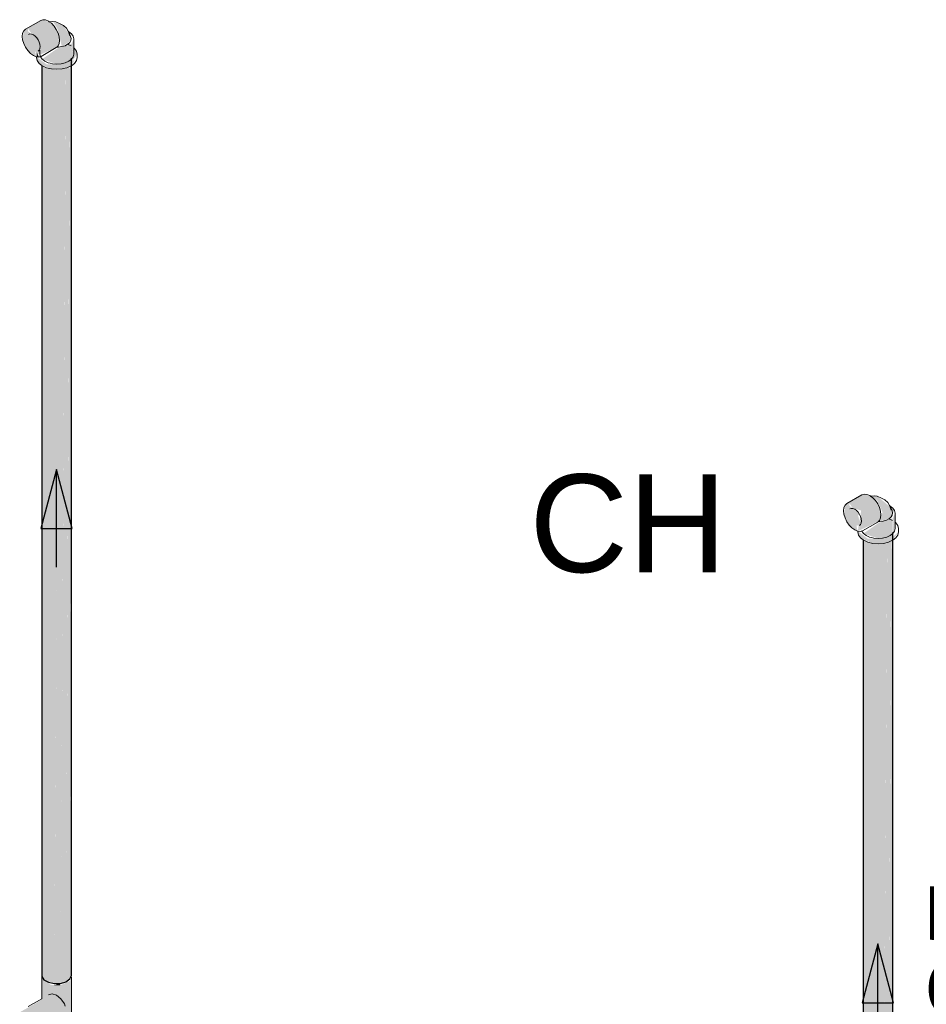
# Model space of a CAD drawing. Header units: millimetres. Extents: x 567 to 934, y -1 to 364.
# Tile 969 of 1056: x 737.61 to 739.47, y 196.54 to 198.55. Entities that reach past the tile are written whole.
import ezdxf

# ---------------------------------------------------------------- set-up
doc = ezdxf.new("R2010")
doc.units = ezdxf.units.MM
doc.header["$MEASUREMENT"] = 0
doc.linetypes.add('NULL', pattern=[0])
for name, color, linetype, lineweight in [('AF-Condutos', 140, 'Continuous', 25), ('AF-Peça de utilização', 152, 'Continuous', 18), ('AF-Registro', 253, 'Continuous', 18), ('AF-Sentido conduto', 140, 'Continuous', 30), ('AF-Textos conduto', 7, 'Continuous', 9), ('Textos', 7, 'Continuous', 9)]:
    doc.layers.add(name, color=color, linetype=linetype, lineweight=lineweight)
doc.styles.add('Arial', font='arial.ttf')

msp = doc.modelspace()

# ---------------------------------------------------------------- hatches: boundary and pattern name
at = {"layer": 'AF-Condutos', "linetype": 'Continuous'}
for points in [[(737.6646, 196.587), (737.6855, 196.5792), (737.6876, 196.8939), (737.6855, 198.4547), (737.6747, 196.7513), (737.6736, 198.4573), (737.6649, 196.6432), (737.6646, 198.4625), (737.6601, 196.5939)], [(737.7176, 196.5886), (737.7209, 196.5957), (737.7209, 198.4712), (737.7176, 196.6037), (737.7176, 198.4641), (737.7098, 196.6323), (737.7096, 198.4584), (737.6988, 196.6724), (737.6982, 198.4551), (737.6855, 196.5792), (737.6982, 196.5796)], [(737.6601, 198.4561), (737.6601, 196.5939), (737.6646, 198.4532)], [(737.6646, 198.453), (737.6649, 196.6432), (737.6736, 198.4501)], [(737.6736, 198.4498), (737.6747, 196.7513), (737.6855, 198.448)], [(737.6855, 198.4481), (737.6876, 196.8939), (737.6982, 198.4479)], [(737.7095, 198.4499), (737.6982, 198.449), (737.6988, 196.6724)], [(737.7175, 198.4531), (737.7096, 198.4512), (737.7098, 196.6323)], [(737.7208, 198.4557), (737.7176, 198.4543), (737.7176, 196.6037)], [(739.3447, 195.617), (739.3656, 195.6092), (739.3677, 195.9239), (739.3656, 197.4847), (739.3548, 195.7813), (739.3537, 197.4873), (739.345, 195.6732), (739.3447, 197.4925), (739.3401, 195.6239)], [(739.3899, 195.6623), (739.3897, 197.4884), (739.3789, 195.7024), (739.3783, 197.4851), (739.3656, 195.6092), (739.3783, 195.6096), (739.3977, 195.6186), (739.3977, 197.4941)], [(739.3977, 195.6186), (739.401, 195.6257), (739.401, 197.5012)], [(739.3401, 197.4861), (739.3401, 195.6239), (739.3447, 197.4832)], [(739.3447, 197.483), (739.345, 195.6732), (739.3537, 197.4801)], [(739.3537, 197.4798), (739.3548, 195.7813), (739.3656, 197.478)], [(739.3656, 197.4781), (739.3677, 195.9239), (739.3783, 197.4779)], [(739.3896, 197.4799), (739.3783, 197.479), (739.3789, 195.7024)], [(739.3976, 197.4831), (739.3897, 197.4812), (739.3899, 195.6623)], [(739.4009, 197.4857), (739.3977, 197.4843), (739.3977, 195.6337)]]:
    msp.add_hatch(color=151, dxfattribs=at).paths.add_polyline_path(points)
at = {"layer": 'AF-Peça de utilização', "linetype": 'Continuous'}
for points in [[(737.6498, 198.5068), (737.6527, 198.5087), (737.6269, 198.5306), (737.6233, 198.5273), (737.621, 198.5087), (737.6316, 198.4867), (737.6488, 198.4741), (737.6465, 198.4852), (737.6561, 198.4781), (737.6899, 198.4929), (737.6958, 198.5013), (737.6935, 198.5225), (737.6798, 198.5426), (737.6626, 198.5499), (737.6269, 198.5306), (737.6323, 198.5212), (737.6316, 198.5321)], [(737.7178, 198.517), (737.7043, 198.5383), (737.6828, 198.5465), (737.6925, 198.5308), (737.7013, 198.4948), (737.7197, 198.5072)], [(737.721, 198.4693), (737.721, 198.5008), (737.6909, 198.4908), (737.6909, 198.4592), (737.6701, 198.4585), (737.7017, 198.4561), (737.7171, 198.4612)], [(737.727, 198.4913), (737.7257, 198.5109), (737.721, 198.5008), (737.7245, 198.4741), (737.7209, 198.4631), (737.7325, 198.4793)], [(737.6498, 198.484), (737.6493, 198.4741), (737.6543, 198.4736)], [(737.6608, 198.4693), (737.6909, 198.4592), (737.6909, 198.4904)], [(737.721, 198.496), (737.721, 198.4693), (737.7245, 198.4741)], [(737.6493, 198.4741), (737.6548, 198.4605), (737.6801, 198.4493), (737.7017, 198.4493), (737.7203, 198.4555), (737.727, 198.4673), (737.7017, 198.4561), (737.6701, 198.4585)], [(739.3709, 197.5237), (739.3759, 197.5313), (739.3736, 197.5525), (739.3599, 197.5726), (739.3426, 197.5799), (739.307, 197.5606), (739.3124, 197.5512), (739.3117, 197.5621), (739.3186, 197.5516), (739.3362, 197.5463), (739.3293, 197.5041)], [(739.4046, 197.5461), (739.3691, 197.5758), (739.3554, 197.5759), (739.3686, 197.5677), (739.38, 197.543), (739.3742, 197.5238), (739.3931, 197.5296)], [(739.3299, 197.5368), (739.3328, 197.5387), (739.307, 197.5606), (739.3034, 197.5573), (739.3011, 197.5387), (739.3117, 197.5167), (739.3289, 197.5041), (739.3266, 197.5152), (739.3344, 197.5174)], [(739.3293, 197.5041), (739.3349, 197.4905), (739.3602, 197.4793), (739.3818, 197.4793), (739.4004, 197.4855), (739.4126, 197.5025), (739.401, 197.4927), (739.401, 197.5307), (739.371, 197.5208), (739.371, 197.4892), (739.3502, 197.4885)], [(739.4071, 197.5213), (739.4058, 197.5409), (739.4011, 197.5308), (739.4046, 197.5041)], [(739.3409, 197.4993), (739.371, 197.4892), (739.371, 197.5204)], [(739.4011, 197.526), (739.4011, 197.4993), (739.4046, 197.5041)]]:
    msp.add_hatch(color=161, dxfattribs=at).paths.add_polyline_path(points)
at = {"layer": 'AF-Registro', "linetype": 'Continuous'}
for points in [[(737.6982, 196.5756), (737.6788, 196.5767), (737.6601, 196.5899), (737.6608, 196.5057), (737.6971, 196.5266), (737.6982, 196.5136), (737.6905, 196.5148), (737.6878, 196.4939), (737.6746, 196.4863), (737.6855, 196.4758), (737.7096, 196.4795), (737.7209, 196.4923), (737.7209, 196.5918), (737.7176, 196.5847)], [(737.6964, 196.5795), (737.6855, 196.5752), (737.6982, 196.5756)], [(737.615, 196.5204), (737.6387, 196.4986), (737.6446, 196.4698), (737.709, 196.5069), (737.7109, 196.5261), (737.6991, 196.548), (737.6815, 196.5582)]]:
    msp.add_hatch(color=254, dxfattribs=at).paths.add_polyline_path(points)

# ---------------------------------------------------------------- linework, layer by layer
at = {"layer": 'AF-Condutos'}
for p, q in [((737.7209, 196.5957), (737.7209, 198.4712)), ((737.6601, 198.4566), (737.6601, 198.4561)), ((737.6601, 198.4561), (737.6601, 196.5939)), ((739.401, 195.6257), (739.401, 197.5012)), ((739.3401, 197.4866), (739.3401, 197.4861)), ((739.3401, 197.4861), (739.3401, 195.6239)), ((737.6601, 196.5939), (737.6604, 196.5934)), ((737.6604, 196.5934), (737.6646, 196.587)), ((737.6646, 196.587), (737.6736, 196.5818)), ((737.7096, 196.5829), (737.7176, 196.5886)), ((737.7176, 196.5886), (737.7202, 196.5943)), ((737.7202, 196.5943), (737.7209, 196.5957)), ((737.6736, 196.5818), (737.6855, 196.5792)), ((737.6855, 196.5792), (737.6982, 196.5796)), ((737.6982, 196.5796), (737.7096, 196.5829))]:
    msp.add_line(p, q, dxfattribs=at)
at = {"layer": 'AF-Peça de utilização'}
for p, q in [((737.6579, 198.5485), (737.6269, 198.5306)), ((737.6626, 198.5499), (737.6579, 198.5485)), ((737.668, 198.5494), (737.6626, 198.5499)), ((737.6739, 198.5469), (737.668, 198.5494)), ((737.6753, 198.5459), (737.6739, 198.5469)), ((737.6828, 198.5465), (737.6753, 198.5459)), ((737.6798, 198.5426), (737.6753, 198.5459)), ((737.6852, 198.5368), (737.6798, 198.5426)), ((737.689, 198.5458), (737.6828, 198.5465)), ((737.6975, 198.5414), (737.689, 198.5458)), ((737.7043, 198.5383), (737.6975, 198.5414)), ((737.7105, 198.5328), (737.7043, 198.5383)), ((737.621, 198.5223), (737.6202, 198.5159)), ((737.6233, 198.5273), (737.621, 198.5223)), ((737.6269, 198.5306), (737.6233, 198.5273)), ((737.6331, 198.5199), (737.636, 198.5208)), ((737.636, 198.5208), (737.6393, 198.5205)), ((737.6393, 198.5205), (737.6429, 198.5189)), ((737.6429, 198.5189), (737.6465, 198.5163)), ((737.6899, 198.53), (737.6852, 198.5368)), ((737.6935, 198.5225), (737.6899, 198.53)), ((737.6958, 198.5148), (737.6935, 198.5225)), ((737.7142, 198.5268), (737.7105, 198.5328)), ((737.7146, 198.5258), (737.7142, 198.5268)), ((737.7147, 198.5254), (737.7146, 198.5258)), ((737.7178, 198.517), (737.7147, 198.5254)), ((737.7152, 198.5252), (737.7147, 198.5254)), ((737.7153, 198.5252), (737.7149, 198.5261)), ((737.7149, 198.5261), (737.7152, 198.5253)), ((737.7152, 198.5253), (737.7152, 198.5252)), ((737.7152, 198.5252), (737.7178, 198.517)), ((737.7153, 198.5252), (737.7153, 198.5252)), ((737.7192, 198.5157), (737.7153, 198.5252)), ((737.7155, 198.5251), (737.7153, 198.5252)), ((737.721, 198.5209), (737.7155, 198.5251)), ((737.7245, 198.5161), (737.721, 198.5209)), ((737.6202, 198.5159), (737.621, 198.5087)), ((737.621, 198.5087), (737.6233, 198.5011)), ((737.6233, 198.5011), (737.6269, 198.4936)), ((737.6465, 198.5163), (737.6499, 198.5127)), ((737.6499, 198.5127), (737.6528, 198.5085)), ((737.6528, 198.5085), (737.655, 198.5039)), ((737.655, 198.5039), (737.6561, 198.5001)), ((737.6561, 198.5001), (737.6564, 198.4992)), ((737.6564, 198.4992), (737.6569, 198.4948)), ((737.6935, 198.4963), (737.6958, 198.5013)), ((737.6966, 198.5076), (737.6958, 198.5148)), ((737.6958, 198.5013), (737.6966, 198.5076)), ((737.7078, 198.4968), (737.713, 198.4996)), ((737.713, 198.4996), (737.7132, 198.4997)), ((737.7203, 198.4963), (737.713, 198.4996)), ((737.7132, 198.4997), (737.7173, 198.5032)), ((737.7173, 198.5032), (737.7197, 198.5072)), ((737.7204, 198.5115), (737.7192, 198.5157)), ((737.7197, 198.5072), (737.7204, 198.5115)), ((737.7257, 198.5109), (737.7245, 198.5161)), ((737.7257, 198.494), (737.7257, 198.5109)), ((737.6269, 198.4936), (737.6316, 198.4867)), ((737.6316, 198.4867), (737.6371, 198.4809)), ((737.6371, 198.4809), (737.6429, 198.4766)), ((737.6543, 198.4872), (737.6528, 198.4857)), ((737.655, 198.4878), (737.6543, 198.4872)), ((737.6561, 198.4903), (737.655, 198.4878)), ((737.6564, 198.4909), (737.6561, 198.4903)), ((737.6561, 198.4877), (737.6561, 198.4793)), ((737.6561, 198.4793), (737.6573, 198.4741)), ((737.6569, 198.4948), (737.6564, 198.4909)), ((737.659, 198.475), (737.6899, 198.4929)), ((737.6899, 198.4929), (737.6908, 198.4937)), ((737.6908, 198.4937), (737.6935, 198.4963)), ((737.6908, 198.4937), (737.6924, 198.4937)), ((737.6924, 198.4937), (737.6941, 198.4938)), ((737.6941, 198.4938), (737.7013, 198.4948)), ((737.7013, 198.4948), (737.7078, 198.4968)), ((737.7245, 198.4741), (737.7257, 198.4793)), ((737.7257, 198.4923), (737.7257, 198.494)), ((737.7257, 198.4793), (737.7257, 198.4923)), ((737.727, 198.4913), (737.7257, 198.4923)), ((737.7311, 198.4855), (737.727, 198.4913)), ((737.7325, 198.4793), (737.7311, 198.4855)), ((737.7325, 198.4725), (737.7325, 198.4793)), ((737.6429, 198.4766), (737.6488, 198.4741)), ((737.6488, 198.4741), (737.6489, 198.4741)), ((737.6489, 198.4741), (737.6493, 198.4741)), ((737.6493, 198.4741), (737.6543, 198.4736)), ((737.6493, 198.4741), (737.6493, 198.4725)), ((737.6493, 198.4725), (737.6507, 198.4663)), ((737.6507, 198.4663), (737.6548, 198.4605)), ((737.6543, 198.4736), (737.6561, 198.4742)), ((737.6548, 198.4605), (737.6601, 198.4566)), ((737.6561, 198.4742), (737.6571, 198.4744)), ((737.6571, 198.4744), (737.6572, 198.4745)), ((737.6572, 198.4745), (737.659, 198.475)), ((737.6573, 198.4741), (737.6594, 198.4712)), ((737.6594, 198.4712), (737.6608, 198.4693)), ((737.6608, 198.4693), (737.6628, 198.4678)), ((737.6628, 198.4678), (737.6663, 198.4651)), ((737.6663, 198.4651), (737.6735, 198.4619)), ((737.6735, 198.4619), (737.6776, 198.461)), ((737.6776, 198.461), (737.6819, 198.4599)), ((737.6819, 198.4599), (737.6909, 198.4592)), ((737.6909, 198.4592), (737.6999, 198.4599)), ((737.6999, 198.4599), (737.7083, 198.4619)), ((737.7083, 198.4619), (737.7155, 198.4651)), ((737.7155, 198.4651), (737.7209, 198.4692)), ((737.7209, 198.4692), (737.721, 198.4693)), ((737.7209, 198.4559), (737.727, 198.4605)), ((737.721, 198.4693), (737.7245, 198.4741)), ((737.727, 198.4605), (737.7311, 198.4663)), ((737.7311, 198.4663), (737.7325, 198.4725)), ((737.6601, 198.4566), (737.6615, 198.4555)), ((737.6615, 198.4555), (737.6701, 198.4517)), ((737.6701, 198.4517), (737.6801, 198.4493)), ((737.6801, 198.4493), (737.6909, 198.4485)), ((737.6909, 198.4485), (737.7017, 198.4493)), ((737.7017, 198.4493), (737.7117, 198.4517)), ((737.7117, 198.4517), (737.7203, 198.4555)), ((737.7203, 198.4555), (737.7209, 198.4559)), ((739.3379, 197.5785), (739.307, 197.5606)), ((739.3426, 197.5799), (739.3379, 197.5785)), ((739.3481, 197.5794), (739.3426, 197.5799)), ((739.354, 197.5769), (739.3481, 197.5794)), ((739.3554, 197.5759), (739.354, 197.5769)), ((739.3629, 197.5765), (739.3554, 197.5759)), ((739.3599, 197.5726), (739.3554, 197.5759)), ((739.3653, 197.5668), (739.3599, 197.5726)), ((739.3691, 197.5758), (739.3629, 197.5765)), ((739.3776, 197.5714), (739.3691, 197.5758)), ((739.3844, 197.5683), (739.3776, 197.5714)), ((739.3011, 197.5523), (739.3003, 197.5459)), ((739.3034, 197.5573), (739.3011, 197.5523)), ((739.307, 197.5606), (739.3034, 197.5573)), ((739.3132, 197.5499), (739.316, 197.5508)), ((739.316, 197.5508), (739.3194, 197.5505)), ((739.37, 197.56), (739.3653, 197.5668)), ((739.3736, 197.5525), (739.37, 197.56)), ((739.3759, 197.5448), (739.3736, 197.5525)), ((739.3906, 197.5628), (739.3844, 197.5683)), ((739.3943, 197.5568), (739.3906, 197.5628)), ((739.3947, 197.5558), (739.3943, 197.5568)), ((739.3948, 197.5554), (739.3947, 197.5558)), ((739.3979, 197.547), (739.3948, 197.5554)), ((739.3953, 197.5552), (739.3948, 197.5554)), ((739.3954, 197.5552), (739.395, 197.5561)), ((739.395, 197.5561), (739.3953, 197.5553)), ((739.3953, 197.5553), (739.3953, 197.5552)), ((739.3953, 197.5552), (739.3979, 197.547)), ((739.3954, 197.5552), (739.3954, 197.5552)), ((739.3993, 197.5457), (739.3954, 197.5552)), ((739.3956, 197.5551), (739.3954, 197.5552)), ((739.4011, 197.5509), (739.3956, 197.5551)), ((739.4046, 197.5461), (739.4011, 197.5509)), ((739.3003, 197.5459), (739.3011, 197.5387)), ((739.3011, 197.5387), (739.3034, 197.5311)), ((739.3034, 197.5311), (739.307, 197.5236)), ((739.3194, 197.5505), (739.323, 197.5489)), ((739.323, 197.5489), (739.3266, 197.5463)), ((739.3266, 197.5463), (739.33, 197.5427)), ((739.33, 197.5427), (739.3329, 197.5385)), ((739.3329, 197.5385), (739.3351, 197.5339)), ((739.3351, 197.5339), (739.3362, 197.5301)), ((739.3736, 197.5263), (739.3759, 197.5313)), ((739.3767, 197.5376), (739.3759, 197.5448)), ((739.3759, 197.5313), (739.3767, 197.5376)), ((739.3933, 197.5297), (739.3974, 197.5332)), ((739.3974, 197.5332), (739.3998, 197.5372)), ((739.4005, 197.5415), (739.3993, 197.5457)), ((739.3998, 197.5372), (739.4005, 197.5415)), ((739.4058, 197.5409), (739.4046, 197.5461)), ((739.4058, 197.5239), (739.4058, 197.5409)), ((739.307, 197.5236), (739.3117, 197.5167)), ((739.3117, 197.5167), (739.3171, 197.5109)), ((739.3171, 197.5109), (739.323, 197.5066)), ((739.3344, 197.5172), (739.3329, 197.5157)), ((739.3351, 197.5178), (739.3344, 197.5172)), ((739.3362, 197.5203), (739.3351, 197.5178)), ((739.3362, 197.5301), (739.3365, 197.5292)), ((739.3365, 197.5209), (739.3362, 197.5203)), ((739.3365, 197.5292), (739.337, 197.5248)), ((739.337, 197.5248), (739.3365, 197.5209)), ((739.3391, 197.505), (739.37, 197.5229)), ((739.37, 197.5229), (739.3709, 197.5237)), ((739.3709, 197.5237), (739.3736, 197.5263)), ((739.3709, 197.5237), (739.3725, 197.5237)), ((739.3725, 197.5237), (739.3742, 197.5238)), ((739.3742, 197.5238), (739.3813, 197.5248)), ((739.3813, 197.5248), (739.3879, 197.5268)), ((739.3879, 197.5268), (739.3931, 197.5296)), ((739.3931, 197.5296), (739.3933, 197.5297)), ((739.4004, 197.5263), (739.3931, 197.5296)), ((739.4058, 197.5223), (739.4058, 197.5239)), ((739.4058, 197.5093), (739.4058, 197.5223)), ((739.4071, 197.5213), (739.4058, 197.5223)), ((739.4112, 197.5155), (739.4071, 197.5213)), ((739.4126, 197.5093), (739.4112, 197.5155)), ((739.323, 197.5066), (739.3289, 197.5041)), ((739.3289, 197.5041), (739.329, 197.5041)), ((739.329, 197.5041), (739.3293, 197.5041)), ((739.3293, 197.5041), (739.3344, 197.5036)), ((739.3293, 197.5041), (739.3293, 197.5025)), ((739.3293, 197.5025), (739.3308, 197.4963)), ((739.3308, 197.4963), (739.3349, 197.4905)), ((739.3344, 197.5036), (739.3362, 197.5042)), ((739.3349, 197.4905), (739.3401, 197.4866)), ((739.3362, 197.5042), (739.3372, 197.5044)), ((739.3372, 197.5044), (739.3373, 197.5045)), ((739.3373, 197.5045), (739.3391, 197.505)), ((739.3374, 197.5041), (739.3395, 197.5012)), ((739.3395, 197.5012), (739.3409, 197.4993)), ((739.3409, 197.4993), (739.3429, 197.4978)), ((739.3429, 197.4978), (739.3464, 197.4951)), ((739.3464, 197.4951), (739.3536, 197.4919)), ((739.3536, 197.4919), (739.3577, 197.491)), ((739.3577, 197.491), (739.362, 197.4899)), ((739.38, 197.4899), (739.3884, 197.4919)), ((739.3884, 197.4919), (739.3956, 197.4951)), ((739.3956, 197.4951), (739.401, 197.4992)), ((739.401, 197.4992), (739.4011, 197.4993)), ((739.401, 197.4859), (739.4071, 197.4905)), ((739.4011, 197.4993), (739.4046, 197.5041)), ((739.4046, 197.5041), (739.4058, 197.5093)), ((739.4071, 197.4905), (739.4112, 197.4963)), ((739.4112, 197.4963), (739.4126, 197.5025)), ((739.4126, 197.5025), (739.4126, 197.5093)), ((739.3401, 197.4866), (739.3415, 197.4855)), ((739.3415, 197.4855), (739.3502, 197.4817)), ((739.3502, 197.4817), (739.3602, 197.4793)), ((739.3602, 197.4793), (739.371, 197.4785)), ((739.362, 197.4899), (739.371, 197.4892)), ((739.371, 197.4892), (739.38, 197.4899)), ((739.371, 197.4785), (739.3818, 197.4793)), ((739.3818, 197.4793), (739.3918, 197.4817)), ((739.3918, 197.4817), (739.4004, 197.4855)), ((739.4004, 197.4855), (739.401, 197.4859))]:
    msp.add_line(p, q, dxfattribs=at)
at = {"layer": 'AF-Registro'}
for p, q in [((737.6604, 196.5934), (737.6601, 196.5899)), ((737.6601, 196.5899), (737.6601, 196.5801)), ((737.7209, 196.5918), (737.7202, 196.5943)), ((737.7209, 196.5404), (737.7209, 196.5918)), ((737.6601, 196.5801), (737.6601, 196.5653)), ((737.6601, 196.5653), (737.6601, 196.5526)), ((737.6601, 196.5481), (737.6324, 196.5321)), ((737.6601, 196.5526), (737.6601, 196.5481)), ((737.6815, 196.5582), (737.6742, 196.5563)), ((737.6903, 196.5553), (737.6815, 196.5582)), ((737.6991, 196.548), (737.6903, 196.5553)), ((737.7064, 196.5377), (737.6991, 196.548)), ((737.7082, 196.533), (737.7064, 196.5377)), ((737.7209, 196.5101), (737.7209, 196.5404))]:
    msp.add_line(p, q, dxfattribs=at)
at = {"layer": 'AF-Sentido conduto'}
for p, q in [((737.6903, 197.6303), (737.6579, 197.5095)), ((737.7226, 197.5095), (737.6903, 197.6303)), ((737.6579, 197.5095), (737.7226, 197.5095)), ((739.3704, 196.6603), (739.338, 196.5395)), ((739.4027, 196.5395), (739.3704, 196.6603)), ((739.338, 196.5395), (739.4027, 196.5395))]:
    msp.add_line(p, q, dxfattribs=at)
for points in [[(737.6903, 197.4303), (737.6903, 197.6303)], [(739.3704, 196.4603), (739.3704, 196.6603)]]:
    msp.add_lwpolyline(points, dxfattribs=at)

# ---------------------------------------------------------------- texts
at = {"layer": 'AF-Textos conduto', "linetype": 'NULL', "insert": (739.6826, 196.5603), "char_height": 0.2, "width": 0.962805, "attachment_point": 8, "rotation": 90.0002, "line_spacing_factor": 0.6, "style": 'Arial'}
msp.add_mtext('ø25', dxfattribs=at)
at = {"layer": 'Textos', "linetype": 'NULL', "insert": (739.0611, 197.4175), "char_height": 0.2, "width": 0.807317, "attachment_point": 9, "line_spacing_factor": 0.6, "style": 'Arial'}
msp.add_mtext('CH', dxfattribs=at)

doc.saveas('drawing.dxf')
